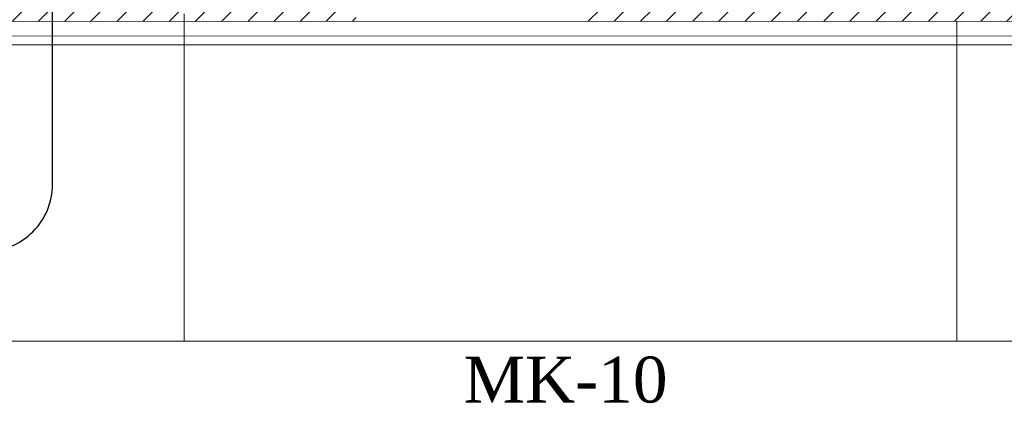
# Model space of a CAD drawing. Extents: x 3940905 to 4145695, y 925352 to 1109797.
# Tile 1007 of 1056: x 4065724 to 4067054, y 1098735 to 1099254. Entities that reach past the tile are written whole.
import ezdxf

# ---------------------------------------------------------------- set-up
doc = ezdxf.new("R2010")
doc.units = 0
doc.header["$LTSCALE"] = 750
doc.header["$MEASUREMENT"] = 0
doc.linetypes.add('DASHED', pattern=[0.75, 0.5, -0.25])
doc.layers.add('CKD Equipments', color=252, linetype='CONTINUOUS', lineweight=0)
doc.layers.add('CKD-Electrical Text', color=7, linetype='CONTINUOUS', lineweight=25)
doc.layers.add('PDF_A - TEXT', color=7, linetype='CONTINUOUS')
doc.styles.add('CKD_Dimension Text', font='BOOKOS.TTF')

msp = doc.modelspace()

# ---------------------------------------------------------------- hatches: boundary and pattern name
at = {"layer": 'CKD Equipments'}
h = msp.add_hatch(dxfattribs=at)
h.set_pattern_fill('ANSI31', color=256, scale=200)
h.set_pattern_definition([(45, (4065163.663, 1099231.718), (-17.67767, 17.67767), [])])
h.paths.add_polyline_path([(4066178.7, 1099466), (4066178.8, 1099251.7), (4065184, 1099251.6), (4065184, 1099465.8)])
h.paths.add_polyline_path([(4068017, 1099252.1), (4066483.7, 1099251.8), (4066483.7, 1099466), (4068017, 1099466.3)])

# ---------------------------------------------------------------- linework, layer by layer
at = {"layer": 'CKD Equipments', "linetype": 'DASHED', "ltscale": 25}
for p, q in [((4065946.2, 1099261.7), (4065946.2, 1098819.6)), ((4066989.8, 1098819.6), (4066989.8, 1099252)), ((4065946.2, 1098819.6), (4068033.5, 1098819.6))]:
    msp.add_line(p, q, dxfattribs=at)
at = {"layer": 'CKD Equipments'}
for p, q in [((4068017, 1099252.1), (4065184, 1099251.6)), ((4068033.5, 1099232.2), (4065163.7, 1099231.7))]:
    msp.add_line(p, q, dxfattribs=at)
at = {"layer": 'CKD Equipments', "color": 252, "true_color": 0x989898}
for p, q in [((4068033.5, 1099220), (4065150.3, 1099220)), ((4065946.2, 1099228.7), (4065946.2, 1098819.6)), ((4065946.2, 1098819.6), (4065150.3, 1098819.6))]:
    msp.add_line(p, q, dxfattribs=at)
at = {"layer": 'CKD-Electrical Text', "color": 7, "linetype": 'Continuous', "elevation": -22563.7}
msp.add_lwpolyline([(4064767.8, 1099485.2), (4064767.8, 1099031, 0.414214), (4064857.8, 1098941), (4065678.6, 1098941, 0.414214), (4065768.5, 1099031), (4065768.5, 1099485.2, 0.414214), (4065678.6, 1099575.1), (4064857.8, 1099575.1, 0.414214)], format="xyb", close=True, dxfattribs=at)

# ---------------------------------------------------------------- texts
at = {"layer": 'PDF_A - TEXT', "insert": (4066323.7, 1098798.4), "char_height": 61.96, "width": 1603.45, "attachment_point": 1, "style": 'CKD_Dimension Text'}
msp.add_mtext('MK-10', dxfattribs=at)

doc.saveas('drawing.dxf')
